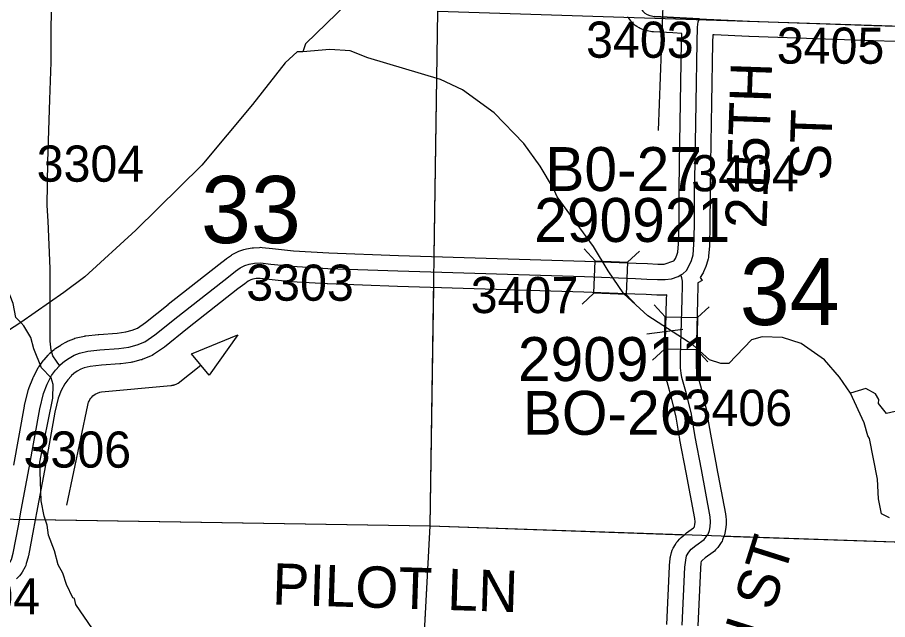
# Model space of a CAD drawing. Extents: x -132.8 to -73.3, y -60 to -26.
# Drawn here: x -119.387 to -117.702, y -38.634 to -37.469 of the extents above; entities that cross this region are included whole.
import ezdxf

# ---------------------------------------------------------------- set-up
doc = ezdxf.new("R2010")
doc.units = 0
for name, color, linetype in [('tdCoDirctArrow', 7, 'Continuous'), ('tdCoHydroRiver', 7, 'Continuous'), ('tdCoSecRdNmbr', 7, 'Continuous'), ('tdCoSecRdTxt', 7, 'Continuous'), ('tdCoSecRteBand', 7, 'Continuous'), ('tdCoSecRteCL', 7, 'Continuous'), ('tdCoSectLine', 7, 'Continuous'), ('tdCoSectLinePart', 7, 'Continuous'), ('tdCoSectNmbr', 7, 'Continuous'), ('tdCoStrucSec', 7, 'Continuous'), ('tdCoStrucSecCoName', 7, 'Continuous'), ('tdCoStrucSecFHWANum', 7, 'Continuous'), ('tdCoSurfGravel', 7, 'Continuous'), ('tdCoSurfLNO', 7, 'Continuous'), ('tdCoTwpBndry', 7, 'Continuous'), ('tdCoTwpBndryShd', 7, 'Continuous')]:
    doc.layers.add(name, color=color, linetype=linetype)

msp = doc.modelspace()

# ---------------------------------------------------------------- linework, layer by layer
at = {"layer": 'tdCoDirctArrow'}
for points in [[(-118.1457, -37.6879), (-118.1362, -37.4292), (-118.1359, -37.4258), (-118.1352, -37.4226), (-118.1342, -37.4191), (-118.1329, -37.4161), (-118.131, -37.4127), (-118.1288, -37.4096), (-118.1254, -37.406), (-118.1223, -37.4035), (-118.1193, -37.4017), (-118.1161, -37.4001), (-118.1122, -37.3988), (-118.1088, -37.3979), (-118.098, -37.3978), (-117.9051, -37.4047)], [(-119.2911, -38.4128), (-119.2507, -38.2194), (-119.25, -38.2165), (-119.249, -38.2138), (-119.2479, -38.2116), (-119.2464, -38.2088), (-119.2445, -38.2061), (-119.2427, -38.2041), (-119.2404, -38.2017), (-119.2379, -38.1998), (-119.2351, -38.1978), (-119.2316, -38.196), (-119.2274, -38.1945), (-119.224, -38.1938), (-119.0899, -38.1815), (-119.0887, -38.1814), (-119.0872, -38.1811), (-119.0862, -38.181), (-119.0847, -38.1806), (-119.0838, -38.1803), (-119.0825, -38.18), (-119.0811, -38.1795), (-119.0791, -38.1786), (-119.0771, -38.1777), (-119.0754, -38.1767), (-119.0319, -38.142)]]:
    msp.add_lwpolyline(points, dxfattribs=at)
msp.add_lwpolyline([(-119.0494, -38.1199), (-118.9601, -38.0837), (-119.0154, -38.1617)], close=True, dxfattribs=at)
at = {"layer": 'tdCoHydroRiver'}
for points in [[(-119.3803, -38.0593), (-119.3895, -38.0496), (-119.3951, -38.0227), (-119.4158, -37.97), (-119.4156, -37.9637), (-119.4202, -37.9589), (-119.425, -37.9035), (-119.4384, -37.8716), (-119.4688, -37.8298), (-119.4822, -37.801), (-119.4979, -37.7375), (-119.5237, -37.6422), (-119.5283, -37.6389), (-119.5282, -37.6326), (-119.5312, -37.6278), (-119.5368, -37.6024), (-119.5415, -37.5991), (-119.547, -37.5705), (-119.544, -37.517), (-119.5335, -37.4794), (-119.531, -37.4448)], [(-118.74, -37.4331), (-118.7482, -37.4423), (-118.8292, -37.5206), (-118.8344, -37.5362)], [(-117.7743, -38.196), (-117.7956, -38.1654), (-117.8246, -38.1315), (-117.8696, -38.1003), (-117.9055, -38.0883), (-117.945, -38.0872), (-117.9656, -38.093), (-118.0095, -38.1391), (-118.0252, -38.1387), (-118.0472, -38.1318), (-118.0795, -38.1025), (-118.1664, -38.0465), (-118.2126, -38.0043), (-118.2429, -37.9593), (-118.2717, -37.9127), (-118.3416, -37.8162), (-118.3491, -37.8002), (-118.3748, -37.7569), (-118.4067, -37.7135), (-118.4635, -37.6536), (-118.5254, -37.6093), (-118.5675, -37.5892), (-118.7084, -37.5475), (-118.7428, -37.534), (-118.7822, -37.5313), (-118.8344, -37.5362)], [(-118.8344, -37.5362), (-118.8454, -37.5359), (-118.8681, -37.5574), (-118.9318, -37.6377), (-119.0296, -37.7549), (-119.1577, -37.8808), (-119.2564, -37.9712), (-119.2967, -38.0017), (-119.3803, -38.0593)], [(-119.3803, -38.0593), (-119.7096, -38.2728), (-119.8189, -38.3456), (-119.9039, -38.3985), (-119.9218, -38.4169)], [(-119.2173, -38.6869), (-119.2735, -38.6049), (-119.2764, -38.5938), (-119.2795, -38.5921), (-119.2914, -38.5666), (-119.2987, -38.5443), (-119.3078, -38.5282), (-119.3149, -38.5012), (-119.3267, -38.4709), (-119.3294, -38.4519), (-119.3352, -38.4344), (-119.3407, -38.4043), (-119.3434, -38.3301), (-119.318, -38.2062), (-119.3173, -38.1794), (-119.3217, -38.1666), (-119.3401, -38.1472), (-119.3549, -38.1105), (-119.3606, -38.0883), (-119.3742, -38.0658), (-119.3803, -38.0593)], [(-116.8316, -38.2043), (-116.8954, -38.2024), (-116.9284, -38.1952), (-116.9502, -38.1867), (-117.0275, -38.1263), (-117.0881, -38.0915), (-117.1869, -38.0668), (-117.2121, -38.0645), (-117.2534, -38.076), (-117.4443, -38.1308), (-117.4971, -38.1577), (-117.5849, -38.1948), (-117.6433, -38.1948), (-117.6789, -38.2301), (-117.7043, -38.2357), (-117.7196, -38.2164), (-117.7194, -38.2085), (-117.7254, -38.1973), (-117.7441, -38.1873), (-117.7743, -38.196)], [(-117.6987, -38.4378), (-117.7143, -38.4295), (-117.7198, -38.4009), (-117.722, -38.363), (-117.7372, -38.2837), (-117.7402, -38.2789), (-117.7474, -38.2535), (-117.7743, -38.196)]]:
    msp.add_lwpolyline(points, dxfattribs=at)
at = {"layer": 'tdCoSecRteBand'}
for points in [[(-119.3936, -38.3353), (-119.3731, -38.2214), (-119.373, -38.2205), (-119.3727, -38.2196), (-119.3653, -38.1895), (-119.3648, -38.1875), (-119.3641, -38.1856), (-119.3569, -38.1676), (-119.3564, -38.1662), (-119.3557, -38.1649), (-119.3473, -38.1486), (-119.3463, -38.1466), (-119.3449, -38.1447), (-119.337, -38.1339), (-119.3361, -38.1326), (-119.3351, -38.1315), (-119.3274, -38.123), (-119.3262, -38.1216), (-119.325, -38.1203), (-119.3237, -38.1191), (-119.3156, -38.112), (-119.314, -38.1106), (-119.3122, -38.1095), (-119.3029, -38.1033), (-119.302, -38.1027), (-119.3011, -38.1022), (-119.2915, -38.0968), (-119.2898, -38.0958), (-119.288, -38.0951), (-119.2777, -38.0909), (-119.2753, -38.09), (-119.2728, -38.0894), (-119.257, -38.086), (-119.2556, -38.0856), (-119.254, -38.0855), (-119.2304, -38.0828), (-119.2298, -38.0827), (-119.2292, -38.0827), (-119.1937, -38.08), (-119.1771, -38.0777), (-119.1643, -38.0744), (-119.1544, -38.0704), (-119.1389, -38.0596), (-119.095, -38.0245), (-119.0949, -38.0245), (-119.0948, -38.0244), (-118.9969, -37.9474), (-118.9968, -37.9473), (-118.9966, -37.9472), (-118.9828, -37.9366), (-118.9824, -37.9363), (-118.9819, -37.936), (-118.9726, -37.9293), (-118.9707, -37.928), (-118.9686, -37.9269), (-118.9597, -37.9225), (-118.958, -37.9216), (-118.9561, -37.9209), (-118.9482, -37.9182), (-118.9458, -37.9174), (-118.9432, -37.917), (-118.9326, -37.9153), (-118.9312, -37.915), (-118.9297, -37.9149), (-118.9179, -37.9142), (-118.9152, -37.914), (-118.9126, -37.9143), (-118.893, -37.9165), (-118.8523, -37.9209), (-118.7841, -37.925), (-118.6491, -37.9299), (-118.2882, -37.9408), (-118.2881, -37.9408), (-118.2879, -37.9408), (-118.189, -37.9447), (-118.1889, -37.9447), (-118.1889, -37.9447), (-118.1671, -37.9457), (-118.147, -37.9464), (-118.135, -37.9464), (-118.116, -37.9404), (-118.1153, -37.9397), (-118.1128, -37.9355), (-118.1101, -37.9294), (-118.1084, -37.9233), (-118.107, -37.9072), (-118.106, -37.8712), (-118.1058, -37.8062), (-118.1058, -37.806), (-118.1058, -37.8057), (-118.1048, -37.7505), (-118.1028, -37.6342), (-118.1011, -37.5171), (-118.1011, -37.5169), (-118.1011, -37.5168), (-118.1007, -37.5002), (-118.1181, -37.4994), (-118.1181, -37.4994), (-118.1182, -37.4994), (-118.1552, -37.4974), (-118.1569, -37.4973), (-118.1587, -37.497), (-118.1673, -37.4955), (-118.1705, -37.495), (-118.1736, -37.4937), (-118.179, -37.4915), (-118.1812, -37.4906), (-118.1833, -37.4893), (-118.1877, -37.4866), (-118.1908, -37.4848), (-118.1933, -37.4822), (-118.1973, -37.4783), (-118.1984, -37.4771), (-118.1995, -37.4758), (-118.2013, -37.4735), (-118.2034, -37.4709), (-118.2054, -37.4684)], [(-117.6039, -37.5186), (-117.7298, -37.5149), (-117.7299, -37.5149), (-117.73, -37.5149), (-117.9704, -37.5065), (-117.9706, -37.5065), (-117.9708, -37.5065), (-118.0377, -37.5033), (-118.0407, -37.5031), (-118.0411, -37.5181), (-118.0428, -37.6351), (-118.0428, -37.6351), (-118.0428, -37.6352), (-118.0448, -37.7516), (-118.0448, -37.7516), (-118.0448, -37.7516), (-118.0458, -37.8066), (-118.046, -37.8717), (-118.046, -37.8721), (-118.0461, -37.8724), (-118.047, -37.9097), (-118.0471, -37.9106), (-118.0471, -37.9115), (-118.0489, -37.9312), (-118.0491, -37.9339), (-118.0498, -37.9365), (-118.0528, -37.9473), (-118.0534, -37.9495), (-118.0542, -37.9515), (-118.0587, -37.9616), (-118.0595, -37.9636), (-118.0607, -37.9654), (-118.0649, -37.9722), (-118.0614, -37.9783), (-118.0693, -37.9829), (-118.0693, -37.9889), (-118.0693, -37.9894), (-118.0693, -37.9898), (-118.0701, -38.0154), (-118.073, -38.125), (-118.0728, -38.1463), (-118.0722, -38.1537), (-118.0711, -38.1591), (-118.0626, -38.1894), (-118.0624, -38.19), (-118.0622, -38.1906), (-118.0529, -38.2298), (-118.0526, -38.2308), (-118.0525, -38.2318), (-118.0451, -38.2754), (-118.0331, -38.3384), (-118.0331, -38.3385), (-118.0331, -38.3385), (-118.0161, -38.4298), (-118.0157, -38.4314), (-118.0156, -38.4331), (-118.0149, -38.4432), (-118.0147, -38.4454), (-118.0149, -38.4477), (-118.0156, -38.4573), (-118.0157, -38.4588), (-118.016, -38.4603), (-118.0172, -38.4672), (-118.0178, -38.4701), (-118.0189, -38.4729), (-118.0216, -38.4798), (-118.0227, -38.4826), (-118.0244, -38.4852), (-118.0255, -38.4869), (-118.0281, -38.4909), (-118.0293, -38.4928), (-118.0309, -38.4946), (-118.0353, -38.4995), (-118.0375, -38.5019), (-118.0401, -38.5037), (-118.0551, -38.5146), (-118.0613, -38.5199), (-118.0625, -38.5213), (-118.0629, -38.522), (-118.0635, -38.5246), (-118.0647, -38.5353), (-118.0698, -38.6467)], [(-118.1298, -38.644), (-118.1246, -38.5316), (-118.1245, -38.5306), (-118.1244, -38.5296), (-118.123, -38.5163), (-118.1228, -38.5146), (-118.1224, -38.5129), (-118.1204, -38.5043), (-118.1194, -38.5), (-118.1173, -38.4962), (-118.1131, -38.4888), (-118.1114, -38.4859), (-118.1092, -38.4835), (-118.1045, -38.4783), (-118.1033, -38.4769), (-118.1018, -38.4756), (-118.0932, -38.4682), (-118.0922, -38.4674), (-118.0912, -38.4667), (-118.0778, -38.457), (-118.077, -38.4562), (-118.0763, -38.455), (-118.0758, -38.4537), (-118.0753, -38.4512), (-118.0749, -38.4453), (-118.0753, -38.4391), (-118.092, -38.3496), (-118.1041, -38.2863), (-118.1042, -38.286), (-118.1042, -38.2856), (-118.1115, -38.2427), (-118.1204, -38.2051), (-118.1292, -38.1744), (-118.1295, -38.1734), (-118.1297, -38.1723), (-118.1314, -38.1639), (-118.1318, -38.162), (-118.1319, -38.16), (-118.1327, -38.1496), (-118.1327, -38.1487), (-118.1328, -38.1478), (-118.133, -38.1251), (-118.133, -38.1246), (-118.133, -38.124), (-118.13, -38.0138), (-118.13, -38.0137), (-118.13, -38.0137), (-118.1298, -38.0063), (-118.1307, -38.0064), (-118.1325, -38.0064), (-118.1476, -38.0064), (-118.1481, -38.0064), (-118.1486, -38.0064), (-118.1693, -38.0057), (-118.1695, -38.0057), (-118.1696, -38.0057), (-118.1915, -38.0047), (-118.2902, -38.0008), (-118.651, -37.9899), (-118.6511, -37.9899), (-118.6512, -37.9899), (-118.7866, -37.985), (-118.787, -37.985), (-118.7873, -37.9849), (-118.8566, -37.9807), (-118.8573, -37.9807), (-118.858, -37.9806), (-118.8995, -37.9762), (-118.8995, -37.9762), (-118.8996, -37.9762), (-118.9167, -37.9742), (-118.9245, -37.9747), (-118.9311, -37.9758), (-118.9347, -37.977), (-118.9397, -37.9796), (-118.9467, -37.9845), (-118.96, -37.9947), (-119.0576, -38.0715), (-119.1022, -38.1071), (-119.103, -38.1078), (-119.1038, -38.1084), (-119.1231, -38.1217), (-119.1259, -38.1236), (-119.129, -38.1249), (-119.1438, -38.1308), (-119.1456, -38.1315), (-119.1475, -38.132), (-119.1637, -38.1362), (-119.1654, -38.1366), (-119.167, -38.1368), (-119.1863, -38.1396), (-119.1872, -38.1397), (-119.1882, -38.1398), (-119.2241, -38.1424), (-119.2457, -38.1449), (-119.2575, -38.1475), (-119.2637, -38.15), (-119.2708, -38.154), (-119.2775, -38.1584), (-119.2828, -38.163), (-119.2828, -38.1631), (-119.2894, -38.1704), (-119.295, -38.1782), (-119.3017, -38.1911), (-119.3076, -38.2058), (-119.3142, -38.233), (-119.3345, -38.346), (-119.3346, -38.346), (-119.3346, -38.3461), (-119.3497, -38.4281), (-119.3553, -38.4586), (-119.3553, -38.4587), (-119.3553, -38.4588), (-119.3654, -38.5113), (-119.3657, -38.5126), (-119.366, -38.5137), (-119.3695, -38.5261), (-119.3704, -38.5294), (-119.372, -38.5324), (-119.3777, -38.5428), (-119.3798, -38.5465), (-119.3828, -38.5496), (-119.3885, -38.5552)]]:
    msp.add_lwpolyline(points, dxfattribs=at)
at = {"layer": 'tdCoSecRteCL'}
for points in [[(-118.0662, -37.4719), (-118.1166, -37.4694), (-118.1536, -37.4674)], [(-118.1024, -37.9675), (-118.0987, -37.9653), (-118.0918, -37.9587), (-118.0862, -37.9496), (-118.0817, -37.9395), (-118.0788, -37.9286), (-118.077, -37.9089), (-118.076, -37.8716), (-118.0758, -37.8063), (-118.0748, -37.751), (-118.0728, -37.6346), (-118.0711, -37.5175), (-118.0704, -37.4879), (-118.0686, -37.478), (-118.0662, -37.4719)], [(-118.0662, -37.4719), (-117.9694, -37.4766), (-117.7289, -37.4849), (-117.5732, -37.4895)], [(-119.3949, -38.5057), (-119.3848, -38.4531), (-119.3792, -38.4227), (-119.3641, -38.3407), (-119.3436, -38.2267), (-119.3362, -38.1967), (-119.329, -38.1787), (-119.3207, -38.1624), (-119.3128, -38.1515), (-119.3051, -38.1431), (-119.3039, -38.1417), (-119.2958, -38.1345), (-119.2864, -38.1284), (-119.2768, -38.1229), (-119.2664, -38.1187), (-119.2506, -38.1153), (-119.227, -38.1126), (-119.1905, -38.1099), (-119.1712, -38.1071), (-119.1549, -38.103), (-119.1401, -38.097), (-119.1209, -38.0837), (-119.0763, -38.048), (-118.9784, -37.971), (-118.9646, -37.9604), (-118.9552, -37.9538), (-118.9463, -37.9493), (-118.9384, -37.9466), (-118.9278, -37.9449), (-118.916, -37.9441), (-118.8963, -37.9464), (-118.8548, -37.9508), (-118.7855, -37.955), (-118.6501, -37.9599), (-118.2891, -37.9708), (-118.1902, -37.9747), (-118.1683, -37.9757), (-118.1476, -37.9764), (-118.1325, -37.9764), (-118.1204, -37.975), (-118.1076, -37.9705), (-118.1024, -37.9675)], [(-118.0998, -38.6454), (-118.0946, -38.5329), (-118.0931, -38.5196), (-118.0912, -38.511), (-118.087, -38.5036), (-118.0823, -38.4984), (-118.0737, -38.491), (-118.0576, -38.4794), (-118.0532, -38.4745), (-118.0506, -38.4705), (-118.0495, -38.4688), (-118.0468, -38.4619), (-118.0455, -38.455), (-118.0448, -38.4454), (-118.0455, -38.4353), (-118.0626, -38.344), (-118.0746, -38.2807), (-118.082, -38.2368), (-118.0914, -38.1975), (-118.1003, -38.1662), (-118.102, -38.1578), (-118.1028, -38.1475), (-118.103, -38.1248), (-118.1, -38.0146), (-118.0993, -37.9889), (-118.0993, -37.9793), (-118.1005, -37.9734), (-118.1024, -37.9675)]]:
    msp.add_lwpolyline(points, dxfattribs=at)
at = {"layer": 'tdCoSectLine'}
for points in [[(-118.5877, -38.4532), (-118.5726, -37.457)], [(-118.5726, -37.457), (-117.5736, -37.4895)], [(-119.5966, -38.4368), (-118.5877, -38.4532)], [(-118.6408, -39.444), (-118.5877, -38.4532)], [(-118.5877, -38.4532), (-117.5929, -38.4873)]]:
    msp.add_lwpolyline(points, dxfattribs=at)
at = {"layer": 'tdCoSectLinePart'}
for points in [[(-118.5798, -37.9315), (-118.5726, -37.457)], [(-118.5877, -38.4532), (-118.5807, -37.9917)], [(-119.3529, -38.4407), (-118.5877, -38.4532)], [(-118.5987, -38.659), (-118.5877, -38.4532)], [(-118.5877, -38.4532), (-118.0947, -38.4701)], [(-118.0196, -38.4727), (-117.5929, -38.4873)]]:
    msp.add_lwpolyline(points, dxfattribs=at)
at = {"layer": 'tdCoStrucSec'}
for points in [[(-118.2893, -37.9173), (-118.2681, -37.9403), (-118.2056, -37.9428)], [(-118.1826, -37.9216), (-118.2056, -37.9428), (-118.2081, -38.0053)], [(-118.2936, -38.024), (-118.2706, -38.0028), (-118.2681, -37.9403)], [(-118.1873, -38.0278), (-118.2081, -38.0053), (-118.2706, -38.0028)], [(-118.1541, -38.0257), (-118.1326, -38.0485), (-118.0701, -38.0501)], [(-118.0479, -38.0291), (-118.0701, -38.0501), (-118.0718, -38.1127)], [(-118.157, -38.1325), (-118.1343, -38.111), (-118.1326, -38.0485)], [(-118.0502, -38.1354), (-118.0718, -38.1127), (-118.1343, -38.111)]]:
    msp.add_lwpolyline(points, dxfattribs=at)
at = {"layer": 'tdCoStrucSecFHWANum'}
msp.add_line((-118.1683, -38.0817), (-118.0988, -38.0722), dxfattribs=at)
at = {"layer": 'tdCoSurfGravel'}
for points in [[(-118.1779, -37.4548), (-118.176, -37.4571), (-118.1721, -37.461), (-118.1677, -37.4637), (-118.1622, -37.4659), (-118.1536, -37.4674), (-118.1166, -37.4694), (-118.0662, -37.4719)], [(-118.1024, -37.9675), (-118.0987, -37.9653), (-118.0918, -37.9587), (-118.0862, -37.9496), (-118.0817, -37.9395), (-118.0788, -37.9286), (-118.077, -37.9089), (-118.076, -37.8716), (-118.0758, -37.8063), (-118.0748, -37.751), (-118.0728, -37.6346), (-118.0711, -37.5175), (-118.0704, -37.4879), (-118.0686, -37.478), (-118.0662, -37.4719)], [(-118.0662, -37.4719), (-117.9694, -37.4766), (-117.7289, -37.4849), (-117.5732, -37.4895), (-117.5363, -37.4906), (-117.271, -37.499), (-117.0991, -37.5049), (-117.0739, -37.5053), (-117.0232, -37.5061), (-117.001, -37.5074), (-116.9743, -37.5103), (-116.9531, -37.5148), (-116.9322, -37.5227), (-116.9129, -37.5338), (-116.8986, -37.5441), (-116.8865, -37.555), (-116.8737, -37.5694)], [(-119.3792, -38.4227), (-119.3641, -38.3407), (-119.3436, -38.2267), (-119.3362, -38.1967), (-119.329, -38.1787), (-119.3207, -38.1624), (-119.3128, -38.1515), (-119.3051, -38.1431), (-119.3039, -38.1417), (-119.2958, -38.1345), (-119.2864, -38.1284), (-119.2768, -38.1229), (-119.2664, -38.1187), (-119.2506, -38.1153), (-119.227, -38.1126), (-119.1905, -38.1099), (-119.1712, -38.1071), (-119.1549, -38.103), (-119.1401, -38.097), (-119.1209, -38.0837), (-119.0763, -38.048), (-118.9784, -37.971), (-118.9646, -37.9604), (-118.9552, -37.9538), (-118.9463, -37.9493), (-118.9384, -37.9466), (-118.9278, -37.9449), (-118.916, -37.9441), (-118.8963, -37.9464), (-118.8548, -37.9508), (-118.7855, -37.955), (-118.6501, -37.9599), (-118.2891, -37.9708), (-118.1902, -37.9747), (-118.1683, -37.9757), (-118.1476, -37.9764), (-118.1325, -37.9764), (-118.1204, -37.975), (-118.1076, -37.9705), (-118.1024, -37.9675)], [(-118.0506, -38.4705), (-118.0495, -38.4688), (-118.0468, -38.4619), (-118.0455, -38.455), (-118.0448, -38.4454), (-118.0455, -38.4353), (-118.0626, -38.344), (-118.0746, -38.2807), (-118.082, -38.2368), (-118.0914, -38.1975), (-118.1003, -38.1662), (-118.102, -38.1578), (-118.1028, -38.1475), (-118.103, -38.1248), (-118.1, -38.0146), (-118.0993, -37.9889), (-118.0993, -37.9793), (-118.1005, -37.9734), (-118.1024, -37.9675)], [(-119.5988, -38.6182), (-119.5927, -38.611), (-119.5833, -38.6011), (-119.5739, -38.593), (-119.5631, -38.5851), (-119.551, -38.5784), (-119.5387, -38.5732), (-119.5113, -38.5653), (-119.4477, -38.5483), (-119.4262, -38.5419), (-119.4168, -38.5382), (-119.4097, -38.534), (-119.404, -38.5283), (-119.3983, -38.518), (-119.3949, -38.5057), (-119.3848, -38.4531), (-119.3792, -38.4227)], [(-118.0998, -38.6454), (-118.0946, -38.5329), (-118.0931, -38.5196), (-118.0912, -38.511), (-118.087, -38.5036), (-118.0823, -38.4984), (-118.0737, -38.491), (-118.0576, -38.4794), (-118.0532, -38.4745), (-118.0506, -38.4705)]]:
    msp.add_lwpolyline(points, dxfattribs=at)
at = {"layer": 'tdCoSurfLNO'}
for p, q in [((-119.3212, -37.492), (-119.3205, -37.4592)), ((-119.3217, -37.5561), (-119.3212, -37.492)), ((-119.3237, -37.6283), (-119.3217, -37.5561)), ((-119.3261, -37.688), (-119.3237, -37.6283)), ((-119.3276, -37.7489), (-119.3261, -37.688)), ((-119.3291, -37.833), (-119.3276, -37.7489)), ((-119.3271, -37.8636), (-119.3291, -37.833)), ((-119.3234, -37.9551), (-119.3271, -37.8636)), ((-119.3232, -38.0957), (-119.3234, -37.9551)), ((-119.3212, -38.1129), (-119.3232, -38.0957)), ((-119.318, -38.124), (-119.3212, -38.1129)), ((-119.3113, -38.1346), (-119.318, -38.124)), ((-119.3054, -38.1427), (-119.3113, -38.1346))]:
    msp.add_line(p, q, dxfattribs=at)
at = {"layer": 'tdCoTwpBndry'}
for points in [[(-119.3524, -38.4408), (-118.5877, -38.4532), (-118.0957, -38.4701)], [(-118.0167, -38.4728), (-117.5929, -38.4873), (-117.1503, -38.4992)]]:
    msp.add_lwpolyline(points, dxfattribs=at)
at = {"layer": 'tdCoTwpBndryShd'}
msp.add_lwpolyline([(-126.1703, -38.2565), (-125.5659, -38.2681), (-125.0645, -38.2985), (-124.54, -38.3136), (-123.5648, -38.3346), (-122.551, -38.3574), (-121.5447, -38.3793), (-120.597, -38.4052), (-119.5966, -38.4368), (-118.5877, -38.4532), (-117.5929, -38.4873), (-116.5982, -38.514), (-115.6089, -38.5455), (-114.6483, -38.5749), (-113.6518, -38.6046), (-112.6515, -38.6269), (-111.6624, -38.6563), (-110.664, -38.6765), (-109.6688, -38.7038), (-108.7141, -38.7268), (-107.7131, -38.7538), (-106.7236, -38.7848), (-105.728, -38.8086)], dxfattribs=at)

# ---------------------------------------------------------------- texts
at = {"layer": 'tdCoSecRdNmbr'}
for s, rotation, p in [('3403', 359.9114, (-118.2859, -37.5473)), ('3405', 359.9116, (-117.9168, -37.5587)), ('3304', 359.9315, (-119.3495, -37.7871)), ('3404', 359.9115, (-118.0824, -37.8057)), ('3303', 359.9108, (-118.9438, -38.0173)), ('3407', 359.9111, (-118.5093, -38.0413)), ('3406', 359.9115, (-118.0953, -38.2594)), ('3306', 359.9106, (-119.3749, -38.3402)), ('0404', 359.9104, (-119.551, -38.6242))]:
    msp.add_text(s, height=0.07, rotation=rotation, dxfattribs=at).set_placement(p)
at = {"layer": 'tdCoSecRdTxt'}
for s, rotation, p in [('215TH', 88.0402, (-117.9367, -37.8785)), ('ST ', 88.0402, (-117.8135, -37.7858)), ('215TH ST', 72.4782, (-118.0298, -38.9541)), ('PILOT LN', 358.2157, (-118.8941, -38.6052))]:
    msp.add_text(s, height=0.08, rotation=rotation, dxfattribs=at).set_placement(p)
at = {"layer": 'tdCoSectNmbr'}
for s, rotation, p in [('33', 359.9107, (-119.0314, -37.9059)), ('34', 359.9115, (-117.9884, -38.0644))]:
    msp.add_text(s, height=0.13, rotation=rotation, dxfattribs=at).set_placement(p)
at = {"layer": 'tdCoStrucSecCoName'}
for s, p in [('B0-27', (-118.3649, -37.8052)), ('BO-26', (-118.4086, -38.2768))]:
    msp.add_text(s, height=0.085, dxfattribs=at).set_placement(p)
at = {"layer": 'tdCoStrucSecFHWANum'}
for s, p in [('290921', (-118.3863, -37.9037)), ('290911', (-118.4179, -38.1728))]:
    msp.add_text(s, height=0.085, dxfattribs=at).set_placement(p)

doc.saveas('drawing.dxf')
